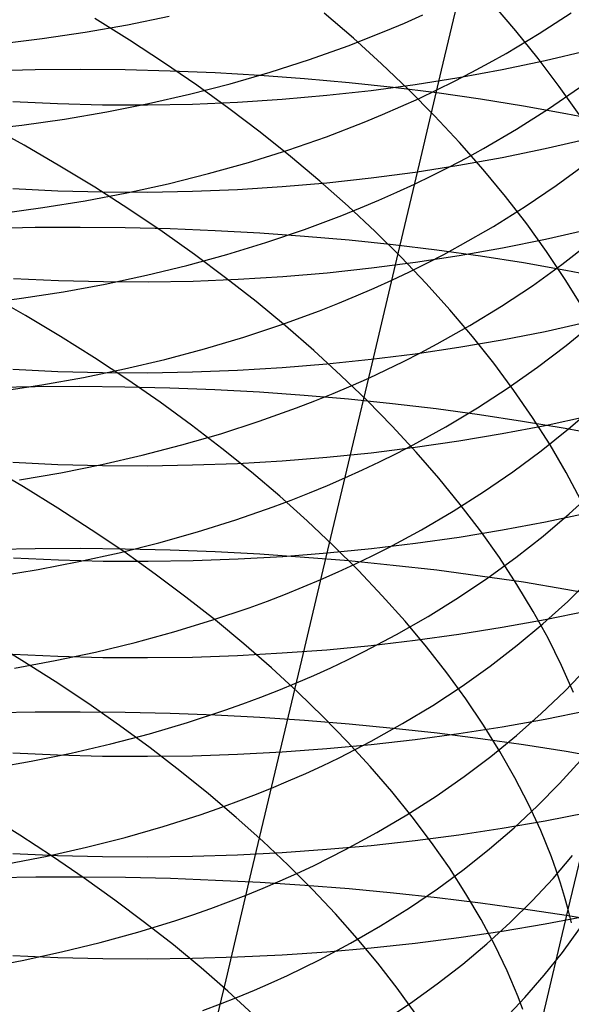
# Model space of a CAD drawing. Extents: x -383 to 1849, y -1185 to -529.
# Tile 801 of 870: x 1831 to 1837, y -970 to -960. Entities that reach past the tile are written whole.
import ezdxf

# ---------------------------------------------------------------- set-up
doc = ezdxf.new("R2010")
doc.units = 0
doc.layers.add('PREDEFINITO', color=7, linetype='CONTINUOUS')

msp = doc.modelspace()

# ---------------------------------------------------------------- linework, layer by layer
at = {"layer": 'PREDEFINITO'}
for p, q in [((1835.581, -960.149, 523.164), (1835.819, -959.148, 524.316)), ((1836.393, -959.721, 497.52), (1836.136, -959.422, 497.225)), ((1832.144, -959.654, 527.189), (1832.601, -959.561, 527.041)), ((1834.617, -959.802, 494.967), (1834.298, -959.528, 494.71)), ((1835.174, -959.636, 524.716), (1835.375, -959.547, 524.61)), ((1836.647, -959.751, 522.528), (1836.998, -959.524, 522.276)), ((1831.681, -959.735, 527.329), (1832.144, -959.654, 527.189)), ((1832.169, -959.823, 492.421), (1831.788, -959.586, 492.223)), ((1834.971, -959.722, 524.82), (1835.174, -959.636, 524.716)), ((1831.213, -959.804, 527.461), (1831.681, -959.735, 527.329)), ((1834.558, -959.884, 525.021), (1834.971, -959.722, 524.82)), ((1836.286, -959.968, 522.774), (1836.647, -959.751, 522.528)), ((1836.637, -960.024, 497.821), (1836.393, -959.721, 497.52)), ((1830.741, -959.861, 527.584), (1831.213, -959.804, 527.461)), ((1832.541, -960.066, 492.631), (1832.169, -959.823, 492.421)), ((1834.136, -960.034, 525.215), (1834.558, -959.884, 525.021)), ((1834.925, -960.081, 495.232), (1834.617, -959.802, 494.967)), ((1836.101, -960.072, 522.894), (1836.286, -959.968, 522.774)), ((1836.712, -960.044, 623.551), (1837.176, -959.934, 623.663)), ((1832.903, -960.314, 492.852), (1832.541, -960.066, 492.631)), ((1833.707, -960.172, 525.401), (1834.136, -960.034, 525.215)), ((1835.22, -960.363, 495.507), (1834.925, -960.081, 495.232)), ((1835.913, -960.173, 523.012), (1836.101, -960.072, 522.894)), ((1836.243, -960.142, 623.449), (1836.712, -960.044, 623.551)), ((1836.868, -960.329, 498.13), (1836.637, -960.024, 497.821)), ((1831.135, -960.148, 661.933), (1830.644, -960.16, 661.898)), ((1831.627, -960.144, 661.955), (1831.135, -960.148, 661.933)), ((1832.12, -960.148, 661.964), (1831.627, -960.144, 661.955)), ((1832.612, -960.16, 661.96), (1832.12, -960.148, 661.964)), ((1833.103, -960.18, 661.943), (1832.612, -960.16, 661.96)), ((1833.593, -960.208, 661.913), (1833.103, -960.18, 661.943)), ((1833.27, -960.299, 525.578), (1833.707, -960.172, 525.401)), ((1834.082, -960.244, 661.87), (1833.593, -960.208, 661.913)), ((1835.339, -961.172, 522.033), (1835.581, -960.149, 523.164)), ((1835.723, -960.271, 523.128), (1835.913, -960.173, 523.012)), ((1835.769, -960.23, 623.357), (1836.243, -960.142, 623.449)), ((1832.825, -960.413, 525.747), (1833.27, -960.299, 525.578)), ((1833.255, -960.569, 493.082), (1832.903, -960.314, 492.852)), ((1834.568, -960.287, 661.814), (1834.082, -960.244, 661.87)), ((1835.05, -960.339, 661.745), (1834.568, -960.287, 661.814)), ((1834.809, -960.371, 623.204), (1835.291, -960.306, 623.276)), ((1835.291, -960.306, 623.276), (1835.769, -960.23, 623.357)), ((1835.53, -960.367, 523.242), (1835.723, -960.271, 523.128)), ((1837.084, -960.636, 498.445), (1836.868, -960.329, 498.13)), ((1832.375, -960.515, 525.908), (1832.825, -960.413, 525.747)), ((1833.837, -960.468, 623.092), (1834.324, -960.425, 623.143)), ((1834.324, -960.425, 623.143), (1834.809, -960.371, 623.204)), ((1835.53, -960.399, 661.662), (1835.05, -960.339, 661.745)), ((1835.504, -960.65, 495.789), (1835.22, -960.363, 495.507)), ((1835.334, -960.459, 523.354), (1835.53, -960.367, 523.242)), ((1836.005, -960.467, 661.566), (1835.53, -960.399, 661.662)), ((1836.75, -960.572, 521.125), (1837.088, -960.339, 520.861)), ((1830.89, -960.492, 623.003), (1831.381, -960.516, 622.992)), ((1831.381, -960.516, 622.992), (1831.873, -960.529, 622.991)), ((1831.873, -960.529, 622.991), (1832.365, -960.53, 623.001)), ((1831.918, -960.605, 526.06), (1832.375, -960.515, 525.908)), ((1832.365, -960.53, 623.001), (1832.856, -960.521, 623.021)), ((1832.856, -960.521, 623.021), (1833.347, -960.5, 623.052)), ((1833.347, -960.5, 623.052), (1833.837, -960.468, 623.092)), ((1834.936, -960.635, 523.573), (1835.136, -960.549, 523.465)), ((1835.136, -960.549, 523.465), (1835.334, -960.459, 523.354)), ((1836.476, -960.542, 661.457), (1836.005, -960.467, 661.566)), ((1836.941, -960.626, 661.335), (1836.476, -960.542, 661.457)), ((1831.456, -960.684, 526.204), (1831.918, -960.605, 526.06)), ((1833.597, -960.828, 493.323), (1833.255, -960.569, 493.082)), ((1834.733, -960.719, 523.679), (1834.936, -960.635, 523.573)), ((1835.775, -960.941, 496.08), (1835.504, -960.65, 495.789)), ((1836.4, -960.794, 521.383), (1836.75, -960.572, 521.125)), ((1837.401, -960.718, 661.199), (1836.941, -960.626, 661.335)), ((1830.518, -960.804, 526.465), (1830.989, -960.75, 526.339)), ((1831.015, -960.971, 490.911), (1830.616, -960.751, 490.733)), ((1830.989, -960.75, 526.339), (1831.456, -960.684, 526.204)), ((1834.321, -960.877, 523.886), (1834.733, -960.719, 523.679)), ((1833.928, -961.093, 493.574), (1833.597, -960.828, 493.323)), ((1836.039, -961.005, 521.634), (1836.4, -960.794, 521.383)), ((1831.406, -961.198, 491.101), (1831.015, -960.971, 490.911)), ((1833.9, -961.023, 524.084), (1834.321, -960.877, 523.886)), ((1836.034, -961.235, 496.379), (1835.775, -960.941, 496.08)), ((1836.713, -961.007, 624.657), (1837.177, -960.9, 624.771)), ((1833.47, -961.158, 524.274), (1833.9, -961.023, 524.084)), ((1835.855, -961.107, 521.756), (1836.039, -961.005, 521.634)), ((1836.243, -961.103, 624.553), (1836.713, -961.007, 624.657)), ((1833.033, -961.28, 524.456), (1833.47, -961.158, 524.274)), ((1834.248, -961.362, 493.834), (1833.928, -961.093, 493.574)), ((1835.092, -962.216, 520.922), (1835.339, -961.172, 522.033)), ((1835.291, -961.263, 624.376), (1835.769, -961.189, 624.46)), ((1835.668, -961.205, 521.877), (1835.855, -961.107, 521.756)), ((1835.769, -961.189, 624.46), (1836.243, -961.103, 624.553)), ((1836.833, -961.412, 519.724), (1837.159, -961.175, 519.447)), ((1831.788, -961.43, 491.303), (1831.406, -961.198, 491.101)), ((1832.589, -961.391, 524.629), (1833.033, -961.28, 524.456)), ((1834.809, -961.327, 624.304), (1835.291, -961.263, 624.376)), ((1835.286, -961.395, 522.113), (1835.478, -961.301, 521.996)), ((1835.478, -961.301, 521.996), (1835.668, -961.205, 521.877)), ((1836.279, -961.531, 496.685), (1836.034, -961.235, 496.379)), ((1832.139, -961.49, 524.794), (1832.589, -961.391, 524.629)), ((1833.837, -961.422, 624.19), (1834.324, -961.38, 624.242)), ((1834.557, -961.636, 494.103), (1834.248, -961.362, 493.834)), ((1834.324, -961.38, 624.242), (1834.809, -961.327, 624.304)), ((1835.091, -961.485, 522.227), (1835.286, -961.395, 522.113)), ((1830.891, -961.444, 624.1), (1831.382, -961.467, 624.089)), ((1831.382, -961.467, 624.089), (1831.874, -961.48, 624.088)), ((1831.682, -961.577, 524.95), (1832.139, -961.49, 524.794)), ((1832.161, -961.669, 491.516), (1831.788, -961.43, 491.303)), ((1831.874, -961.48, 624.088), (1832.365, -961.482, 624.098)), ((1832.365, -961.482, 624.098), (1832.857, -961.473, 624.118)), ((1832.857, -961.473, 624.118), (1833.348, -961.453, 624.149)), ((1833.348, -961.453, 624.149), (1833.837, -961.422, 624.19)), ((1834.893, -961.572, 522.34), (1835.091, -961.485, 522.227)), ((1836.496, -961.639, 519.994), (1836.833, -961.412, 519.724)), ((1831.22, -961.652, 525.097), (1831.682, -961.577, 524.95)), ((1834.694, -961.656, 522.451), (1834.893, -961.572, 522.34)), ((1836.511, -961.831, 496.998), (1836.279, -961.531, 496.685)), ((1830.754, -961.716, 525.235), (1831.22, -961.652, 525.097)), ((1832.524, -961.914, 491.739), (1832.161, -961.669, 491.516)), ((1834.491, -961.738, 522.56), (1834.694, -961.656, 522.451)), ((1834.854, -961.914, 494.382), (1834.557, -961.636, 494.103)), ((1836.148, -961.857, 520.257), (1836.496, -961.639, 519.994)), ((1834.08, -961.892, 522.771), (1834.491, -961.738, 522.56)), ((1836.729, -962.132, 497.318), (1836.511, -961.831, 496.998)), ((1831.135, -961.871, 663.03), (1830.644, -961.882, 662.994)), ((1831.628, -961.868, 663.052), (1831.135, -961.871, 663.03)), ((1832.12, -961.872, 663.061), (1831.628, -961.868, 663.052)), ((1832.612, -961.884, 663.057), (1832.12, -961.872, 663.061)), ((1832.877, -962.164, 491.973), (1832.524, -961.914, 491.739)), ((1833.104, -961.904, 663.04), (1832.612, -961.884, 663.057)), ((1833.594, -961.931, 663.009), (1833.104, -961.904, 663.04)), ((1834.082, -961.966, 662.965), (1833.594, -961.931, 663.009)), ((1833.66, -962.034, 522.974), (1834.08, -961.892, 522.771)), ((1835.138, -962.195, 494.668), (1834.854, -961.914, 494.382)), ((1835.788, -962.063, 520.514), (1836.148, -961.857, 520.257)), ((1836.716, -961.997, 625.74), (1837.18, -961.892, 625.856)), ((1833.231, -962.165, 523.168), (1833.66, -962.034, 522.974)), ((1834.568, -962.009, 662.908), (1834.082, -961.966, 662.965)), ((1835.05, -962.059, 662.838), (1834.568, -962.009, 662.908)), ((1836.247, -962.092, 625.634), (1836.716, -961.997, 625.74)), ((1836.897, -962.273, 518.323), (1837.21, -962.031, 518.034)), ((1832.795, -962.284, 523.354), (1833.231, -962.165, 523.168)), ((1833.219, -962.419, 492.217), (1832.877, -962.164, 491.973)), ((1835.53, -962.118, 662.754), (1835.05, -962.059, 662.838)), ((1835.418, -962.259, 520.763), (1835.605, -962.163, 520.639)), ((1836.005, -962.183, 662.657), (1835.53, -962.118, 662.754)), ((1835.605, -962.163, 520.639), (1835.788, -962.063, 520.514)), ((1835.774, -962.175, 625.539), (1836.247, -962.092, 625.634)), ((1836.933, -962.436, 497.645), (1836.729, -962.132, 497.318)), ((1834.815, -962.311, 625.38), (1835.296, -962.249, 625.454)), ((1834.838, -963.281, 519.831), (1835.092, -962.216, 520.922)), ((1835.411, -962.48, 494.963), (1835.138, -962.195, 494.668)), ((1835.229, -962.353, 520.884), (1835.418, -962.259, 520.763)), ((1835.296, -962.249, 625.454), (1835.774, -962.175, 625.539)), ((1836.476, -962.257, 662.546), (1836.005, -962.183, 662.657)), ((1836.941, -962.338, 662.422), (1836.476, -962.257, 662.546)), ((1832.352, -962.391, 523.531), (1832.795, -962.284, 523.354)), ((1833.843, -962.404, 625.264), (1834.33, -962.363, 625.317)), ((1834.33, -962.363, 625.317), (1834.815, -962.311, 625.38)), ((1835.037, -962.444, 521.003), (1835.229, -962.353, 520.884)), ((1836.573, -962.505, 518.606), (1836.897, -962.273, 518.323)), ((1837.401, -962.427, 662.285), (1836.941, -962.338, 662.422)), ((1830.9, -962.425, 625.173), (1831.39, -962.448, 625.161)), ((1831.39, -962.448, 625.161), (1831.882, -962.461, 625.16)), ((1831.446, -962.571, 523.859), (1831.902, -962.487, 523.699)), ((1831.882, -962.461, 625.16), (1832.373, -962.463, 625.17)), ((1831.902, -962.487, 523.699), (1832.352, -962.391, 523.531)), ((1832.373, -962.463, 625.17), (1832.864, -962.454, 625.19)), ((1832.864, -962.454, 625.19), (1833.355, -962.434, 625.222)), ((1833.551, -962.679, 492.471), (1833.219, -962.419, 492.217)), ((1833.355, -962.434, 625.222), (1833.843, -962.404, 625.264)), ((1834.843, -962.532, 521.121), (1835.037, -962.444, 521.003)), ((1835.671, -962.768, 495.266), (1835.411, -962.48, 494.963)), ((1837.123, -962.741, 497.978), (1836.933, -962.436, 497.645)), ((1830.985, -962.643, 524.009), (1831.446, -962.571, 523.859)), ((1834.646, -962.617, 521.236), (1834.843, -962.532, 521.121)), ((1836.237, -962.727, 518.883), (1836.573, -962.505, 518.606)), ((1830.519, -962.704, 524.151), (1830.985, -962.643, 524.009)), ((1831.029, -962.831, 490.01), (1830.638, -962.608, 489.818)), ((1833.872, -962.944, 492.735), (1833.551, -962.679, 492.471)), ((1834.246, -962.779, 521.461), (1834.447, -962.699, 521.349)), ((1834.447, -962.699, 521.349), (1834.646, -962.617, 521.236)), ((1833.835, -962.929, 521.677), (1834.246, -962.779, 521.461)), ((1835.917, -963.059, 495.577), (1835.671, -962.768, 495.266)), ((1835.89, -962.94, 519.152), (1836.237, -962.727, 518.883)), ((1831.412, -963.059, 490.213), (1831.029, -962.831, 490.01)), ((1836.712, -963.004, 626.808), (1837.176, -962.901, 626.926)), ((1836.943, -963.16, 516.931), (1837.242, -962.916, 516.63)), ((1833.416, -963.067, 521.884), (1833.835, -962.929, 521.677)), ((1834.182, -963.212, 493.008), (1833.872, -962.944, 492.735)), ((1835.532, -963.142, 519.414), (1835.89, -962.94, 519.152)), ((1836.243, -963.096, 626.7), (1836.712, -963.004, 626.808)), ((1831.785, -963.294, 490.428), (1831.412, -963.059, 490.213)), ((1832.989, -963.194, 522.083), (1833.416, -963.067, 521.884)), ((1835.769, -963.177, 626.603), (1836.243, -963.096, 626.7)), ((1836.151, -963.353, 495.895), (1835.917, -963.059, 495.577)), ((1832.555, -963.31, 522.273), (1832.989, -963.194, 522.083)), ((1834.48, -963.485, 493.29), (1834.182, -963.212, 493.008)), ((1835.163, -963.333, 519.669), (1835.349, -963.239, 519.542)), ((1835.291, -963.249, 626.517), (1835.769, -963.177, 626.603)), ((1835.349, -963.239, 519.542), (1835.532, -963.142, 519.414)), ((1836.631, -963.396, 517.226), (1836.943, -963.16, 516.931)), ((1832.148, -963.534, 490.654), (1831.785, -963.294, 490.428)), ((1832.113, -963.414, 522.454), (1832.555, -963.31, 522.273)), ((1834.324, -963.36, 626.378), (1834.809, -963.309, 626.442)), ((1834.581, -964.367, 518.763), (1834.838, -963.281, 519.831)), ((1834.809, -963.309, 626.442), (1835.291, -963.249, 626.517)), ((1834.974, -963.425, 519.793), (1835.163, -963.333, 519.669)), ((1830.891, -963.418, 626.235), (1831.382, -963.441, 626.222)), ((1831.382, -963.441, 626.222), (1831.873, -963.454, 626.221)), ((1831.664, -963.507, 522.627), (1832.113, -963.414, 522.454)), ((1831.873, -963.454, 626.221), (1832.365, -963.456, 626.23)), ((1832.365, -963.456, 626.23), (1832.857, -963.448, 626.251)), ((1832.857, -963.448, 626.251), (1833.348, -963.429, 626.282)), ((1833.348, -963.429, 626.282), (1833.837, -963.4, 626.325)), ((1833.837, -963.4, 626.325), (1834.324, -963.36, 626.378)), ((1834.783, -963.514, 519.915), (1834.974, -963.425, 519.793)), ((1836.37, -963.649, 496.22), (1836.151, -963.353, 495.895)), ((1836.308, -963.622, 517.514), (1836.631, -963.396, 517.226)), ((1831.209, -963.588, 522.79), (1831.664, -963.507, 522.627)), ((1832.502, -963.779, 490.89), (1832.148, -963.534, 490.654)), ((1834.767, -963.761, 493.58), (1834.48, -963.485, 493.29)), ((1834.59, -963.6, 520.035), (1834.783, -963.514, 519.915)), ((1831.134, -963.61, 664.1), (1830.644, -963.62, 664.065)), ((1830.749, -963.657, 522.944), (1831.209, -963.588, 522.79)), ((1831.626, -963.607, 664.122), (1831.134, -963.61, 664.1)), ((1832.117, -963.612, 664.131), (1831.626, -963.607, 664.122)), ((1832.609, -963.624, 664.127), (1832.117, -963.612, 664.131)), ((1833.099, -963.643, 664.109), (1832.609, -963.624, 664.127)), ((1833.588, -963.67, 664.078), (1833.099, -963.643, 664.109)), ((1834.076, -963.704, 664.033), (1833.588, -963.67, 664.078)), ((1834.393, -963.683, 520.153), (1834.59, -963.6, 520.035)), ((1835.974, -963.839, 517.796), (1836.308, -963.622, 517.514)), ((1836.576, -963.946, 496.551), (1836.37, -963.649, 496.22)), ((1833.994, -963.841, 520.383), (1834.195, -963.763, 520.269)), ((1834.561, -963.746, 663.975), (1834.076, -963.704, 664.033)), ((1834.195, -963.763, 520.269), (1834.393, -963.683, 520.153)), ((1835.043, -963.795, 663.904), (1834.561, -963.746, 663.975)), ((1835.04, -964.04, 493.879), (1834.767, -963.761, 493.58)), ((1832.845, -964.029, 491.137), (1832.502, -963.779, 490.89)), ((1833.585, -963.987, 520.603), (1833.994, -963.841, 520.383)), ((1835.522, -963.852, 663.818), (1835.043, -963.795, 663.904)), ((1835.996, -963.916, 663.72), (1835.522, -963.852, 663.818)), ((1835.628, -964.046, 518.071), (1835.974, -963.839, 517.796)), ((1836.969, -964.07, 515.542), (1837.255, -963.823, 515.23)), ((1833.167, -964.122, 520.816), (1833.585, -963.987, 520.603)), ((1836.466, -963.988, 663.607), (1835.996, -963.916, 663.72)), ((1836.931, -964.067, 663.481), (1836.466, -963.988, 663.607)), ((1836.767, -964.245, 496.889), (1836.576, -963.946, 496.551)), ((1836.712, -964.032, 627.854), (1837.176, -963.931, 627.974)), ((1833.178, -964.284, 491.394), (1832.845, -964.029, 491.137)), ((1835.301, -964.323, 494.186), (1835.04, -964.04, 493.879)), ((1835.271, -964.243, 518.338), (1835.628, -964.046, 518.071)), ((1836.243, -964.121, 627.745), (1836.712, -964.032, 627.854)), ((1836.671, -964.308, 515.849), (1836.969, -964.07, 515.542)), ((1837.391, -964.153, 663.342), (1836.931, -964.067, 663.481)), ((1832.741, -964.245, 521.019), (1833.167, -964.122, 520.816)), ((1835.291, -964.271, 627.56), (1835.769, -964.201, 627.647)), ((1835.769, -964.201, 627.647), (1836.243, -964.121, 627.745)), ((1832.307, -964.357, 521.213), (1832.741, -964.245, 521.019)), ((1833.5, -964.543, 491.66), (1833.178, -964.284, 491.394)), ((1834.809, -964.33, 627.483), (1835.291, -964.271, 627.56)), ((1835.088, -964.337, 518.469), (1835.271, -964.243, 518.338)), ((1836.361, -964.538, 516.149), (1836.671, -964.308, 515.849)), ((1836.943, -964.546, 497.233), (1836.767, -964.245, 496.889)), ((1831.866, -964.458, 521.399), (1832.307, -964.357, 521.213)), ((1833.348, -964.446, 627.321), (1833.837, -964.418, 627.364)), ((1833.837, -964.418, 627.364), (1834.324, -964.379, 627.418)), ((1834.319, -965.472, 517.716), (1834.581, -964.367, 518.763)), ((1834.324, -964.379, 627.418), (1834.809, -964.33, 627.483)), ((1834.903, -964.429, 518.597), (1835.088, -964.337, 518.469)), ((1835.55, -964.608, 494.501), (1835.301, -964.323, 494.186)), ((1831.01, -964.704, 489.157), (1830.626, -964.479, 488.951)), ((1830.891, -964.434, 627.273), (1831.382, -964.457, 627.26)), ((1831.382, -964.457, 627.26), (1831.873, -964.47, 627.259)), ((1831.418, -964.548, 521.575), (1831.866, -964.458, 521.399)), ((1831.873, -964.47, 627.259), (1832.365, -964.472, 627.268)), ((1832.365, -964.472, 627.268), (1832.857, -964.464, 627.289)), ((1832.857, -964.464, 627.289), (1833.348, -964.446, 627.321)), ((1834.524, -964.605, 518.849), (1834.715, -964.518, 518.724)), ((1834.715, -964.518, 518.724), (1834.903, -964.429, 518.597)), ((1830.964, -964.626, 521.742), (1831.418, -964.548, 521.575)), ((1833.81, -964.806, 491.936), (1833.5, -964.543, 491.66)), ((1834.331, -964.688, 518.971), (1834.524, -964.605, 518.849)), ((1835.784, -964.895, 494.823), (1835.55, -964.608, 494.501)), ((1836.039, -964.759, 516.443), (1836.361, -964.538, 516.149)), ((1837.104, -964.847, 497.583), (1836.943, -964.546, 497.233)), ((1831.384, -964.935, 489.375), (1831.01, -964.704, 489.157)), ((1834.136, -964.769, 519.091), (1834.331, -964.688, 518.971)), ((1833.737, -964.922, 519.325), (1833.937, -964.847, 519.21)), ((1834.109, -965.073, 492.222), (1833.81, -964.806, 491.936)), ((1833.937, -964.847, 519.21), (1834.136, -964.769, 519.091)), ((1835.706, -964.97, 516.73), (1836.039, -964.759, 516.443)), ((1836.975, -964.999, 514.155), (1837.247, -964.75, 513.831)), ((1831.749, -965.171, 489.603), (1831.384, -964.935, 489.375)), ((1833.329, -965.064, 519.551), (1833.737, -964.922, 519.325)), ((1836.005, -965.185, 495.153), (1835.784, -964.895, 494.823)), ((1832.912, -965.195, 519.767), (1833.329, -965.064, 519.551)), ((1835.361, -965.172, 517.01), (1835.706, -964.97, 516.73)), ((1836.691, -965.24, 514.474), (1836.975, -964.999, 514.155)), ((1836.716, -965.085, 628.878), (1837.179, -964.987, 629)), ((1832.104, -965.411, 489.843), (1831.749, -965.171, 489.603)), ((1834.396, -965.343, 492.516), (1834.109, -965.073, 492.222)), ((1835.005, -965.364, 517.283), (1835.361, -965.172, 517.01)), ((1835.774, -965.251, 628.666), (1836.247, -965.173, 628.766)), ((1836.247, -965.173, 628.766), (1836.716, -965.085, 628.878)), ((1832.487, -965.314, 519.975), (1832.912, -965.195, 519.767)), ((1835.296, -965.319, 628.578), (1835.774, -965.251, 628.666)), ((1836.212, -965.476, 495.489), (1836.005, -965.185, 495.153)), ((1836.394, -965.473, 514.786), (1836.691, -965.24, 514.474)), ((1831.135, -965.381, 665.118), (1830.644, -965.39, 665.082)), ((1831.627, -965.378, 665.14), (1831.135, -965.381, 665.118)), ((1832.119, -965.383, 665.149), (1831.627, -965.378, 665.14)), ((1832.054, -965.423, 520.173), (1832.487, -965.314, 519.975)), ((1832.612, -965.394, 665.144), (1832.119, -965.383, 665.149)), ((1834.33, -965.425, 628.433), (1834.814, -965.377, 628.5)), ((1834.67, -965.616, 492.818), (1834.396, -965.343, 492.516)), ((1834.814, -965.377, 628.5), (1835.296, -965.319, 628.578)), ((1834.823, -965.456, 517.416), (1835.005, -965.364, 517.283)), ((1830.899, -965.478, 628.286), (1831.39, -965.501, 628.273)), ((1831.613, -965.52, 520.362), (1832.054, -965.423, 520.173)), ((1832.449, -965.657, 490.093), (1832.104, -965.411, 489.843)), ((1833.103, -965.413, 665.126), (1832.612, -965.394, 665.144)), ((1832.864, -965.508, 628.302), (1833.354, -965.491, 628.335)), ((1833.593, -965.439, 665.095), (1833.103, -965.413, 665.126)), ((1833.354, -965.491, 628.335), (1833.843, -965.463, 628.378)), ((1834.081, -965.473, 665.05), (1833.593, -965.439, 665.095)), ((1833.843, -965.463, 628.378), (1834.33, -965.425, 628.433)), ((1834.051, -966.597, 516.691), (1834.319, -965.472, 517.716)), ((1834.567, -965.513, 664.991), (1834.081, -965.473, 665.05)), ((1834.639, -965.545, 517.547), (1834.823, -965.456, 517.416)), ((1836.085, -965.698, 515.093), (1836.394, -965.473, 514.786)), ((1836.405, -965.769, 495.831), (1836.212, -965.476, 495.489)), ((1830.714, -965.681, 520.712), (1831.167, -965.606, 520.542)), ((1831.167, -965.606, 520.542), (1831.613, -965.52, 520.362)), ((1831.39, -965.501, 628.273), (1831.881, -965.514, 628.271)), ((1831.881, -965.514, 628.271), (1832.373, -965.516, 628.281)), ((1832.373, -965.516, 628.281), (1832.864, -965.508, 628.302)), ((1834.451, -965.632, 517.677), (1834.639, -965.545, 517.547)), ((1835.05, -965.561, 664.919), (1834.567, -965.513, 664.991)), ((1835.529, -965.615, 664.833), (1835.05, -965.561, 664.919)), ((1832.783, -965.907, 490.353), (1832.449, -965.657, 490.093)), ((1834.261, -965.716, 517.804), (1834.451, -965.632, 517.677)), ((1834.932, -965.893, 493.129), (1834.67, -965.616, 492.818)), ((1836.004, -965.677, 664.733), (1835.529, -965.615, 664.833)), ((1835.765, -965.913, 515.393), (1836.085, -965.698, 515.093)), ((1836.475, -965.746, 664.62), (1836.004, -965.677, 664.733)), ((1836.96, -965.955, 512.777), (1837.218, -965.704, 512.442)), ((1833.873, -965.875, 518.051), (1834.068, -965.797, 517.928)), ((1834.068, -965.797, 517.928), (1834.261, -965.716, 517.804)), ((1836.583, -966.063, 496.18), (1836.405, -965.769, 495.831)), ((1836.941, -965.823, 664.492), (1836.475, -965.746, 664.62)), ((1833.107, -966.161, 490.623), (1832.783, -965.907, 490.353)), ((1833.676, -965.951, 518.172), (1833.873, -965.875, 518.051)), ((1835.181, -966.171, 493.447), (1834.932, -965.893, 493.129)), ((1835.433, -966.12, 515.686), (1835.765, -965.913, 515.393)), ((1837.4, -965.906, 664.351), (1836.941, -965.823, 664.492)), ((1833.068, -966.161, 518.52), (1833.475, -966.024, 518.29)), ((1833.475, -966.024, 518.29), (1833.676, -965.951, 518.172)), ((1836.689, -966.198, 513.107), (1836.96, -965.955, 512.777)), ((1835.089, -966.316, 515.971), (1835.433, -966.12, 515.686)), ((1836.745, -966.357, 496.535), (1836.583, -966.063, 496.18)), ((1836.713, -966.152, 629.885), (1837.177, -966.056, 630.009)), ((1832.652, -966.288, 518.74), (1833.068, -966.161, 518.52)), ((1833.419, -966.419, 490.903), (1833.107, -966.161, 490.623)), ((1835.417, -966.452, 493.773), (1835.181, -966.171, 493.447)), ((1835.769, -966.313, 629.671), (1836.243, -966.237, 629.773)), ((1836.243, -966.237, 629.773), (1836.713, -966.152, 629.885)), ((1836.406, -966.434, 513.431), (1836.689, -966.198, 513.107)), ((1832.228, -966.403, 518.952), (1832.652, -966.288, 518.74)), ((1834.734, -966.503, 516.249), (1835.089, -966.316, 515.971)), ((1835.291, -966.379, 629.581), (1835.769, -966.313, 629.671)), ((1836.893, -966.653, 496.895), (1836.745, -966.357, 496.535)), ((1836.965, -969.322, 497.38), (1837.672, -966.358, 499.408)), ((1830.99, -966.599, 488.359), (1830.614, -966.373, 488.138)), ((1831.796, -966.508, 519.154), (1832.228, -966.403, 518.952)), ((1833.719, -966.681, 491.192), (1833.419, -966.419, 490.903)), ((1834.324, -966.482, 629.436), (1834.809, -966.435, 629.503)), ((1834.809, -966.435, 629.503), (1835.291, -966.379, 629.581)), ((1835.639, -966.735, 494.106), (1835.417, -966.452, 493.773)), ((1836.111, -966.661, 513.749), (1836.406, -966.434, 513.431)), ((1830.891, -966.531, 629.289), (1831.382, -966.554, 629.275)), ((1831.356, -966.601, 519.347), (1831.796, -966.508, 519.154)), ((1831.382, -966.554, 629.275), (1831.874, -966.566, 629.273)), ((1831.874, -966.566, 629.273), (1832.365, -966.569, 629.282)), ((1832.365, -966.569, 629.282), (1832.857, -966.562, 629.303)), ((1832.857, -966.562, 629.303), (1833.348, -966.545, 629.336)), ((1833.348, -966.545, 629.336), (1833.837, -966.518, 629.38)), ((1833.837, -966.518, 629.38), (1834.324, -966.482, 629.436)), ((1834.553, -966.592, 516.385), (1834.734, -966.503, 516.249)), ((1830.91, -966.684, 519.53), (1831.356, -966.601, 519.347)), ((1831.356, -966.831, 488.591), (1830.99, -966.599, 488.359)), ((1834.008, -966.946, 491.489), (1833.719, -966.681, 491.192)), ((1833.78, -967.742, 515.689), (1834.051, -966.597, 516.691)), ((1834.182, -966.764, 516.651), (1834.369, -966.679, 516.519)), ((1834.369, -966.679, 516.519), (1834.553, -966.592, 516.385)), ((1835.804, -966.88, 514.061), (1836.111, -966.661, 513.749)), ((1837.024, -966.948, 497.26), (1836.893, -966.653, 496.895)), ((1833.992, -966.845, 516.78), (1834.182, -966.764, 516.651)), ((1835.846, -967.02, 494.446), (1835.639, -966.735, 494.106)), ((1836.927, -966.937, 511.406), (1837.17, -966.685, 511.061)), ((1831.712, -967.068, 488.834), (1831.356, -966.831, 488.591)), ((1833.8, -966.924, 516.908), (1833.992, -966.845, 516.78)), ((1835.485, -967.09, 514.367), (1835.804, -966.88, 514.061)), ((1833.408, -967.074, 517.156), (1833.605, -967, 517.033)), ((1833.605, -967, 517.033), (1833.8, -966.924, 516.908)), ((1834.284, -967.214, 491.796), (1834.008, -966.946, 491.489)), ((1836.67, -967.181, 511.747), (1836.927, -966.937, 511.406)), ((1832.058, -967.309, 489.087), (1831.712, -967.068, 488.834)), ((1833.209, -967.144, 517.276), (1833.408, -967.074, 517.156)), ((1835.154, -967.29, 514.665), (1835.485, -967.09, 514.367)), ((1836.04, -967.306, 494.793), (1835.846, -967.02, 494.446)), ((1831.136, -967.166, 666.11), (1830.644, -967.175, 666.075)), ((1831.628, -967.164, 666.133), (1831.136, -967.166, 666.11)), ((1832.12, -967.168, 666.142), (1831.628, -967.164, 666.133)), ((1832.613, -967.18, 666.137), (1832.12, -967.168, 666.142)), ((1833.104, -967.199, 666.118), (1832.613, -967.18, 666.137)), ((1832.802, -967.277, 517.51), (1833.209, -967.144, 517.276)), ((1833.594, -967.224, 666.086), (1833.104, -967.199, 666.118)), ((1834.548, -967.484, 492.11), (1834.284, -967.214, 491.796)), ((1836.401, -967.418, 512.083), (1836.67, -967.181, 511.747)), ((1836.712, -967.241, 630.869), (1837.176, -967.148, 630.995)), ((1832.394, -967.555, 489.351), (1832.058, -967.309, 489.087)), ((1832.387, -967.4, 517.735), (1832.802, -967.277, 517.51)), ((1834.082, -967.256, 666.04), (1833.594, -967.224, 666.086)), ((1834.568, -967.296, 665.981), (1834.082, -967.256, 666.04)), ((1835.051, -967.342, 665.907), (1834.568, -967.296, 665.981)), ((1834.812, -967.482, 514.956), (1835.154, -967.29, 514.665)), ((1835.769, -967.398, 630.652), (1836.243, -967.324, 630.755)), ((1836.219, -967.593, 495.146), (1836.04, -967.306, 494.793)), ((1836.243, -967.324, 630.755), (1836.712, -967.241, 630.869)), ((1831.963, -967.511, 517.951), (1832.387, -967.4, 517.735)), ((1835.531, -967.395, 665.82), (1835.051, -967.342, 665.907)), ((1835.291, -967.462, 630.561), (1835.769, -967.398, 630.652)), ((1836.006, -967.455, 665.719), (1835.531, -967.395, 665.82)), ((1836.119, -967.648, 512.412), (1836.401, -967.418, 512.083)), ((1831.531, -967.612, 518.157), (1831.963, -967.511, 517.951)), ((1834.324, -967.562, 630.413), (1834.809, -967.517, 630.481)), ((1834.459, -967.663, 515.239), (1834.812, -967.482, 514.956)), ((1834.799, -967.757, 492.433), (1834.548, -967.484, 492.11)), ((1834.809, -967.517, 630.481), (1835.291, -967.462, 630.561)), ((1836.476, -967.522, 665.604), (1836.006, -967.455, 665.719)), ((1836.942, -967.596, 665.476), (1836.476, -967.522, 665.604)), ((1830.89, -967.609, 630.265), (1831.381, -967.631, 630.251)), ((1831.093, -967.701, 518.353), (1831.531, -967.612, 518.157)), ((1831.381, -967.631, 630.251), (1831.873, -967.644, 630.249)), ((1831.873, -967.644, 630.249), (1832.365, -967.647, 630.258)), ((1832.365, -967.647, 630.258), (1832.856, -967.64, 630.279)), ((1832.718, -967.804, 489.625), (1832.394, -967.555, 489.351)), ((1832.856, -967.64, 630.279), (1833.347, -967.624, 630.312)), ((1833.347, -967.624, 630.312), (1833.836, -967.598, 630.357)), ((1833.836, -967.598, 630.357), (1834.324, -967.562, 630.413)), ((1835.826, -967.869, 512.736), (1836.119, -967.648, 512.412)), ((1836.383, -967.881, 495.505), (1836.219, -967.593, 495.146)), ((1837.402, -967.677, 665.333), (1836.942, -967.596, 665.476)), ((1830.647, -967.78, 518.54), (1831.093, -967.701, 518.353)), ((1833.503, -968.906, 514.709), (1833.78, -967.742, 515.689)), ((1834.095, -967.835, 515.514), (1834.278, -967.75, 515.378)), ((1834.278, -967.75, 515.378), (1834.459, -967.663, 515.239)), ((1835.037, -968.032, 492.763), (1834.799, -967.757, 492.433)), ((1836.871, -967.944, 510.044), (1837.1, -967.692, 509.688)), ((1833.032, -968.057, 489.908), (1832.718, -967.804, 489.625)), ((1833.908, -967.916, 515.648), (1834.095, -967.835, 515.514)), ((1833.72, -967.996, 515.78), (1833.908, -967.916, 515.648)), ((1835.52, -968.081, 513.054), (1835.826, -967.869, 512.736)), ((1836.531, -968.169, 495.87), (1836.383, -967.881, 495.505)), ((1836.629, -968.189, 510.395), (1836.871, -967.944, 510.044)), ((1833.334, -968.314, 490.201), (1833.032, -968.057, 489.908)), ((1833.334, -968.146, 516.037), (1833.528, -968.072, 515.91)), ((1833.528, -968.072, 515.91), (1833.72, -967.996, 515.78)), ((1835.26, -968.309, 493.1), (1835.037, -968.032, 492.763)), ((1835.202, -968.286, 513.365), (1835.52, -968.081, 513.054)), ((1833.138, -968.217, 516.162), (1833.334, -968.146, 516.037)), ((1836.374, -968.427, 510.741), (1836.629, -968.189, 510.395)), ((1836.664, -968.458, 496.24), (1836.531, -968.169, 495.87)), ((1830.968, -968.509, 487.604), (1830.602, -968.282, 487.37)), ((1832.534, -968.414, 516.524), (1832.939, -968.286, 516.285)), ((1832.939, -968.286, 516.285), (1833.138, -968.217, 516.162)), ((1834.872, -968.481, 513.668), (1835.202, -968.286, 513.365)), ((1836.712, -968.351, 631.83), (1837.176, -968.261, 631.958)), ((1833.624, -968.573, 490.502), (1833.334, -968.314, 490.201)), ((1835.47, -968.588, 493.445), (1835.26, -968.309, 493.1)), ((1836.243, -968.432, 631.714), (1836.712, -968.351, 631.83)), ((1831.325, -968.741, 487.849), (1830.968, -968.509, 487.604)), ((1832.12, -968.533, 516.753), (1832.534, -968.414, 516.524)), ((1834.531, -968.666, 513.964), (1834.872, -968.481, 513.668)), ((1835.29, -968.566, 631.518), (1835.769, -968.504, 631.61)), ((1835.769, -968.504, 631.61), (1836.243, -968.432, 631.714)), ((1836.106, -968.657, 511.082), (1836.374, -968.427, 510.741)), ((1836.781, -968.746, 496.615), (1836.664, -968.458, 496.24)), ((1831.697, -968.64, 516.972), (1832.12, -968.533, 516.753)), ((1833.902, -968.836, 490.813), (1833.624, -968.573, 490.502)), ((1834.809, -968.62, 631.437), (1835.29, -968.566, 631.518)), ((1835.666, -968.867, 493.796), (1835.47, -968.588, 493.445)), ((1830.89, -968.707, 631.219), (1831.381, -968.729, 631.204)), ((1831.267, -968.737, 517.182), (1831.697, -968.64, 516.972)), ((1832.856, -968.738, 631.232), (1833.347, -968.723, 631.266)), ((1833.347, -968.723, 631.266), (1833.836, -968.698, 631.311)), ((1833.836, -968.698, 631.311), (1834.324, -968.663, 631.368)), ((1834.179, -968.842, 514.252), (1834.531, -968.666, 513.964)), ((1834.324, -968.663, 631.368), (1834.809, -968.62, 631.437)), ((1835.826, -968.88, 511.418), (1836.106, -968.657, 511.082)), ((1830.829, -968.823, 517.383), (1831.267, -968.737, 517.182)), ((1831.672, -968.977, 488.105), (1831.325, -968.741, 487.849)), ((1831.381, -968.729, 631.204), (1831.873, -968.742, 631.202)), ((1831.873, -968.742, 631.202), (1832.364, -968.745, 631.211)), ((1832.364, -968.745, 631.211), (1832.856, -968.738, 631.232)), ((1836.833, -968.891, 496.805), (1836.781, -968.746, 496.615)), ((1836.799, -968.981, 508.697), (1837.013, -968.73, 508.332)), ((1833.223, -970.088, 513.753), (1833.503, -968.906, 514.709)), ((1833.816, -969.008, 514.531), (1833.999, -968.927, 514.393)), ((1834.167, -969.101, 491.132), (1833.902, -968.836, 490.813)), ((1833.999, -968.927, 514.393), (1834.179, -968.842, 514.252)), ((1835.534, -969.095, 511.747), (1835.826, -968.88, 511.418)), ((1835.847, -969.148, 494.154), (1835.666, -968.867, 493.796)), ((1836.881, -969.034, 496.995), (1836.833, -968.891, 496.805)), ((1831.142, -968.968, 667.071), (1830.651, -968.976, 667.035)), ((1831.633, -968.966, 667.093), (1831.142, -968.968, 667.071)), ((1832.125, -968.971, 667.102), (1831.633, -968.966, 667.093)), ((1832.008, -969.217, 488.371), (1831.672, -968.977, 488.105)), ((1832.617, -968.983, 667.096), (1832.125, -968.971, 667.102)), ((1833.108, -969.002, 667.077), (1832.617, -968.983, 667.096)), ((1833.598, -969.027, 667.044), (1833.108, -969.002, 667.077)), ((1834.086, -969.058, 666.998), (1833.598, -969.027, 667.044)), ((1833.63, -969.088, 514.668), (1833.816, -969.008, 514.531)), ((1836.571, -969.225, 509.058), (1836.799, -968.981, 508.697)), ((1836.925, -969.178, 497.187), (1836.881, -969.034, 496.995)), ((1833.442, -969.164, 514.802), (1833.63, -969.088, 514.668)), ((1834.571, -969.096, 666.937), (1834.086, -969.058, 666.998)), ((1834.419, -969.368, 491.458), (1834.167, -969.101, 491.132)), ((1835.053, -969.141, 666.863), (1834.571, -969.096, 666.937)), ((1835.532, -969.193, 666.774), (1835.053, -969.141, 666.863)), ((1835.229, -969.302, 512.07), (1835.534, -969.095, 511.747)), ((1836.013, -969.429, 494.518), (1835.847, -969.148, 494.154)), ((1832.333, -969.461, 488.647), (1832.008, -969.217, 488.371)), ((1833.057, -969.31, 515.063), (1833.251, -969.238, 514.934)), ((1833.251, -969.238, 514.934), (1833.442, -969.164, 514.802)), ((1836.007, -969.251, 666.672), (1835.532, -969.193, 666.774)), ((1836.477, -969.316, 666.556), (1836.007, -969.251, 666.672)), ((1836.331, -969.463, 509.414), (1836.571, -969.225, 509.058)), ((1836.965, -969.322, 497.38), (1836.925, -969.178, 497.187)), ((1832.861, -969.378, 515.191), (1833.057, -969.31, 515.063)), ((1834.659, -969.637, 491.793), (1834.419, -969.368, 491.458)), ((1834.913, -969.5, 512.386), (1835.229, -969.302, 512.07)), ((1836.942, -969.387, 666.425), (1836.477, -969.316, 666.556)), ((1836.605, -970.835, 496.416), (1836.965, -969.322, 497.38)), ((1837, -969.465, 497.573), (1836.965, -969.322, 497.38)), ((1832.258, -969.569, 515.558), (1832.663, -969.444, 515.316)), ((1832.648, -969.708, 488.933), (1832.333, -969.461, 488.647)), ((1832.663, -969.444, 515.316), (1832.861, -969.378, 515.191)), ((1836.163, -969.711, 494.887), (1836.013, -969.429, 494.518)), ((1836.077, -969.694, 509.765), (1836.331, -969.463, 509.414)), ((1836.243, -969.558, 632.652), (1836.713, -969.479, 632.77)), ((1836.713, -969.479, 632.77), (1837.177, -969.391, 632.899)), ((1837.402, -969.465, 666.281), (1836.942, -969.387, 666.425)), ((1831.845, -969.682, 515.791), (1832.258, -969.569, 515.558)), ((1834.585, -969.689, 512.694), (1834.913, -969.5, 512.386)), ((1835.769, -969.627, 632.546), (1836.243, -969.558, 632.652)), ((1836.901, -969.789, 506.981), (1837.087, -969.533, 506.603)), ((1831.423, -969.785, 516.015), (1831.845, -969.682, 515.791)), ((1834.246, -969.87, 512.995), (1834.585, -969.689, 512.694)), ((1834.884, -969.908, 492.135), (1834.659, -969.637, 491.793)), ((1834.809, -969.74, 632.371), (1835.291, -969.688, 632.453)), ((1835.291, -969.688, 632.453), (1835.769, -969.627, 632.546)), ((1835.811, -969.918, 510.111), (1836.077, -969.694, 509.765)), ((1830.994, -969.878, 516.228), (1831.423, -969.785, 516.015)), ((1832.95, -969.959, 489.229), (1832.648, -969.708, 488.933)), ((1833.837, -969.815, 632.243), (1834.325, -969.782, 632.301)), ((1834.325, -969.782, 632.301), (1834.809, -969.74, 632.371)), ((1836.298, -969.992, 495.262), (1836.163, -969.711, 494.887)), ((1836.702, -970.039, 507.355), (1836.901, -969.789, 506.981)), ((1830.557, -969.96, 516.432), (1830.994, -969.878, 516.228)), ((1830.891, -969.822, 632.151), (1831.382, -969.844, 632.136)), ((1831.382, -969.844, 632.136), (1831.874, -969.857, 632.133)), ((1831.874, -969.857, 632.133), (1832.366, -969.86, 632.143)), ((1832.366, -969.86, 632.143), (1832.857, -969.854, 632.164)), ((1832.857, -969.854, 632.164), (1833.348, -969.839, 632.198)), ((1833.348, -969.839, 632.198), (1833.837, -969.815, 632.243)), ((1833.895, -970.04, 513.288), (1834.246, -969.87, 512.995)), ((1835.096, -970.18, 492.484), (1834.884, -969.908, 492.135)), ((1833.241, -970.212, 489.534), (1832.95, -969.959, 489.229)), ((1835.532, -970.134, 510.452), (1835.811, -969.918, 510.111)), ((1836.417, -970.274, 495.642), (1836.298, -969.992, 495.262)), ((1832.938, -971.288, 512.821), (1833.223, -970.088, 513.753)), ((1833.533, -970.201, 513.572), (1833.715, -970.122, 513.431)), ((1833.715, -970.122, 513.431), (1833.895, -970.04, 513.288)), ((1836.49, -970.283, 507.725), (1836.702, -970.039, 507.355)), ((1833.52, -970.468, 489.847), (1833.241, -970.212, 489.534)), ((1833.348, -970.278, 513.711), (1833.533, -970.201, 513.572)), ((1835.293, -970.453, 492.84), (1835.096, -970.18, 492.484)), ((1835.241, -970.343, 510.786), (1835.532, -970.134, 510.452)), ((1833.161, -970.352, 513.848), (1833.348, -970.278, 513.711)), ((1836.264, -970.521, 508.092), (1836.49, -970.283, 507.725)), ((1836.47, -970.415, 495.834), (1836.417, -970.274, 495.642)), ((1832.97, -970.423, 513.982), (1833.161, -970.352, 513.848)), ((1834.937, -970.543, 511.113), (1835.241, -970.343, 510.786))]:
    msp.add_line(p, q, dxfattribs=at)

doc.saveas('drawing.dxf')
